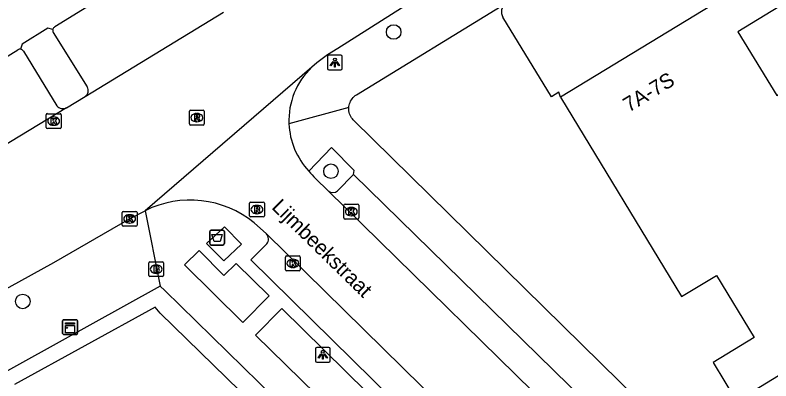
# Model space of a CAD drawing. Extents: x 159888 to 160757, y 384031 to 384746.
# Drawn here: x 160186.6 to 160237.5, y 384505.3 to 384529.9 of the extents above; entities that cross this region are included whole.
import ezdxf

# ---------------------------------------------------------------- set-up
doc = ezdxf.new("R2010")
doc.units = 0
for name, color, linetype in [('IMGEO_Afval_apart_plaats', 7, 'Continuous'), ('IMGEO_Boom', 7, 'Continuous'), ('IMGEO_Brandkraan', 7, 'Continuous'), ('IMGEO_Kast', 7, 'Continuous'), ('IMGEO_Kolk', 7, 'Continuous'), ('IMGEO_Lichtpunt', 7, 'Continuous'), ('IMGEO_Openbare_ruimte_label', 7, 'Continuous'), ('IMGEO_Pand', 7, 'Continuous'), ('IMGEO_Pand_nummerreeks', 7, 'Continuous'), ('IMGEO_Parkeervlak_open', 7, 'Continuous'), ('IMGEO_Rijbaan_lokaal_gesloten', 7, 'Continuous'), ('IMGEO_Rijbaan_lokaal_open', 7, 'Continuous'), ('IMGEO_Rioolput', 7, 'Continuous'), ('IMGEO_Voetpad_open', 7, 'Continuous')]:
    doc.layers.add(name, color=color, linetype=linetype)

msp = doc.modelspace()

# ---------------------------------------------------------------- linework, layer by layer
at = {"layer": 'IMGEO_Afval_apart_plaats'}
for p, q in [((160199.74, 384514.505), (160199.74, 384515.305)), ((160199.74, 384515.305), (160199.74, 384514.505)), ((160199.84, 384515.405), (160200.63, 384515.405)), ((160200.63, 384515.405), (160199.84, 384515.405)), ((160200.73, 384515.305), (160200.73, 384514.505)), ((160200.73, 384514.505), (160200.73, 384515.305)), ((160200.63, 384514.405), (160199.84, 384514.405)), ((160199.84, 384514.405), (160200.63, 384514.405))]:
    msp.add_line(p, q, dxfattribs=at)
msp.add_lwpolyline([(160199.883, 384515.119), (160200.587, 384515.119), (160200.438, 384514.649), (160200.032, 384514.649), (160199.883, 384515.119)], dxfattribs=at)
for centre, start, end in [((160199.84, 384515.305), 90, 180), ((160199.84, 384515.305), 90, 180), ((160200.63, 384515.305), 0, 90), ((160200.63, 384515.305), 360, 90), ((160199.84, 384514.505), 180, 270), ((160199.84, 384514.505), 180, 270), ((160200.63, 384514.505), 270, 0), ((160200.63, 384514.505), 270, 0)]:
    msp.add_arc(centre, 0.1, start, end, dxfattribs=at)
at = {"layer": 'IMGEO_Boom'}
for centre in [(160212.131, 384528.734), (160207.907, 384519.367), (160187.148, 384510.613)]:
    msp.add_circle(centre, 0.489, dxfattribs=at)
at = {"layer": 'IMGEO_Brandkraan'}
for p, q in [((160195.638, 384512.353), (160195.638, 384513.205)), ((160195.713, 384513.279), (160196.565, 384513.279)), ((160196.126, 384513.059), (160196.151, 384513.059)), ((160196.639, 384513.205), (160196.639, 384512.353)), ((160196.565, 384512.279), (160195.713, 384512.279)), ((160196.149, 384512.499), (160196.124, 384512.499))]:
    msp.add_line(p, q, dxfattribs=at)
for points in [[(160195.638, 384512.353), (160195.638, 384513.205)], [(160195.713, 384513.279), (160196.565, 384513.279)], [(160196.639, 384513.205), (160196.639, 384512.353)], [(160195.986, 384512.979), (160195.986, 384512.579), (160196.199, 384512.579)], [(160196.217, 384512.979), (160195.986, 384512.979)], [(160196.165, 384512.898), (160196.111, 384512.898), (160196.111, 384512.822)], [(160196.111, 384512.822), (160196.164, 384512.822)], [(160196.173, 384512.746), (160196.111, 384512.746), (160196.111, 384512.665)], [(160196.111, 384512.665), (160196.173, 384512.665)], [(160196.565, 384512.279), (160195.713, 384512.279)]]:
    msp.add_lwpolyline(points, dxfattribs=at)
for centre, radius, start, end in [((160195.715, 384513.203), 0.0765, 91.552, 178.448), ((160195.715, 384513.203), 0.0765, 91.552, 178.448), ((160196.563, 384513.203), 0.0765, 1.552, 88.448), ((160196.563, 384513.203), 0.0765, 1.552, 88.448), ((160196.166, 384512.86), 0.0379, 267.8285, 90.9355), ((160196.174, 384512.705), 0.0404, 269.8759, 90.5077), ((160196.205, 384512.83), 0.251, 268.6676, 293.5347), ((160196.221, 384512.834), 0.145, 59.4692, 91.5367), ((160196.246, 384512.881), 0.0922, 285.5137, 58.1501), ((160196.251, 384512.689), 0.105, 301.3115, 78.989), ((160195.715, 384512.355), 0.0765, 181.552, 268.448), ((160195.715, 384512.355), 0.0765, 181.552, 268.448), ((160196.563, 384512.355), 0.0765, 271.552, 358.448), ((160196.563, 384512.355), 0.0765, 271.552, 358.448)]:
    msp.add_arc(centre, radius, start, end, dxfattribs=at)
for centre, major_axis, ratio, start_param, end_param in [((160196.125, 384512.779), (-0.387, 0.002), 0.722429, 4.712389, 7.853982), ((160196.15, 384512.779), (-0.39, 0.002), 0.717154, 1.570796, 4.712389)]:
    msp.add_ellipse(centre, major_axis=major_axis, ratio=ratio, start_param=start_param, end_param=end_param, dxfattribs=at)
at = {"layer": 'IMGEO_Kast'}
for p, q in [((160189.835, 384508.456), (160189.835, 384509.297)), ((160189.835, 384509.297), (160189.835, 384508.456)), ((160189.91, 384509.381), (160190.751, 384509.381)), ((160190.751, 384509.381), (160189.91, 384509.381)), ((160190.835, 384509.306), (160190.835, 384508.465)), ((160190.835, 384508.465), (160190.835, 384509.306)), ((160190.76, 384508.381), (160189.919, 384508.381)), ((160189.919, 384508.381), (160190.76, 384508.381))]:
    msp.add_line(p, q, dxfattribs=at)
for points in [[(160190.03, 384509.171), (160190.63, 384509.171), (160190.63, 384509.086), (160190.03, 384509.086), (160190.03, 384509.171)], [(160190.03, 384508.996), (160190.63, 384508.996), (160190.63, 384508.507), (160190.03, 384508.507), (160190.03, 384508.996)]]:
    msp.add_lwpolyline(points, dxfattribs=at)
msp.add_circle((160190.114, 384508.845), 0.0377, dxfattribs=at)
for centre, start, end in [((160189.913, 384509.303), 92.4484, 184.2845), ((160189.913, 384509.303), 92.4484, 184.2845), ((160190.757, 384509.303), 2.4484, 94.2845), ((160190.757, 384509.303), 2.4484, 94.2845), ((160189.913, 384508.459), 182.4484, 274.2845), ((160189.913, 384508.459), 182.4484, 274.2845), ((160190.757, 384508.459), 272.4484, 4.2845), ((160190.757, 384508.459), 272.4484, 4.2845)]:
    msp.add_arc(centre, 0.0779, start, end, dxfattribs=at)
at = {"layer": 'IMGEO_Kolk'}
for p, q in [((160188.807, 384523.241), (160189.659, 384523.241)), ((160188.732, 384522.315), (160188.732, 384523.167)), ((160189.22, 384523.021), (160189.245, 384523.021)), ((160189.733, 384523.167), (160189.733, 384522.315)), ((160189.659, 384522.241), (160188.807, 384522.241)), ((160189.243, 384522.461), (160189.218, 384522.461)), ((160208.855, 384517.152), (160209.707, 384517.152)), ((160193.847, 384515.737), (160193.847, 384516.589)), ((160193.922, 384516.663), (160194.774, 384516.663)), ((160194.848, 384516.589), (160194.848, 384515.737)), ((160208.78, 384516.226), (160208.78, 384517.078)), ((160209.268, 384516.932), (160209.293, 384516.932)), ((160209.781, 384517.078), (160209.781, 384516.226)), ((160194.335, 384516.443), (160194.36, 384516.443)), ((160209.707, 384516.152), (160208.855, 384516.152)), ((160209.291, 384516.372), (160209.266, 384516.372)), ((160194.774, 384515.663), (160193.922, 384515.663)), ((160194.358, 384515.883), (160194.333, 384515.883)), ((160204.841, 384512.745), (160204.841, 384513.597)), ((160204.916, 384513.671), (160205.768, 384513.671)), ((160205.842, 384513.597), (160205.842, 384512.745)), ((160205.329, 384513.451), (160205.354, 384513.451)), ((160205.768, 384512.671), (160204.916, 384512.671)), ((160205.352, 384512.891), (160205.327, 384512.891))]:
    msp.add_line(p, q, dxfattribs=at)
for points in [[(160188.807, 384523.241), (160189.659, 384523.241)], [(160188.732, 384522.315), (160188.732, 384523.167)], [(160189.053, 384522.941), (160189.176, 384522.941), (160189.176, 384522.79), (160189.306, 384522.941), (160189.47, 384522.941), (160189.324, 384522.79), (160189.477, 384522.541), (160189.325, 384522.541), (160189.24, 384522.705), (160189.176, 384522.638), (160189.176, 384522.541), (160189.053, 384522.541), (160189.053, 384522.941)], [(160189.733, 384523.167), (160189.733, 384522.315)], [(160189.659, 384522.241), (160188.807, 384522.241)], [(160208.855, 384517.152), (160209.707, 384517.152)], [(160193.847, 384515.737), (160193.847, 384516.589)], [(160193.922, 384516.663), (160194.774, 384516.663)], [(160194.848, 384516.589), (160194.848, 384515.737)], [(160208.78, 384516.226), (160208.78, 384517.078)], [(160209.101, 384516.852), (160209.224, 384516.852), (160209.224, 384516.701), (160209.354, 384516.852), (160209.518, 384516.852), (160209.372, 384516.701), (160209.525, 384516.452), (160209.373, 384516.452), (160209.288, 384516.616), (160209.224, 384516.549), (160209.224, 384516.452), (160209.101, 384516.452), (160209.101, 384516.852)], [(160209.781, 384517.078), (160209.781, 384516.226)], [(160194.168, 384516.363), (160194.291, 384516.363), (160194.291, 384516.212), (160194.421, 384516.363), (160194.585, 384516.363), (160194.439, 384516.212), (160194.592, 384515.963), (160194.44, 384515.963), (160194.355, 384516.127), (160194.291, 384516.06), (160194.291, 384515.963), (160194.168, 384515.963), (160194.168, 384516.363)], [(160209.707, 384516.152), (160208.855, 384516.152)], [(160194.774, 384515.663), (160193.922, 384515.663)], [(160204.841, 384512.745), (160204.841, 384513.597)], [(160204.916, 384513.671), (160205.768, 384513.671)], [(160205.842, 384513.597), (160205.842, 384512.745)], [(160205.162, 384513.371), (160205.285, 384513.371), (160205.285, 384513.22), (160205.415, 384513.371), (160205.579, 384513.371), (160205.433, 384513.22), (160205.586, 384512.971), (160205.434, 384512.971), (160205.349, 384513.135), (160205.285, 384513.068), (160205.285, 384512.971), (160205.162, 384512.971), (160205.162, 384513.371)], [(160205.768, 384512.671), (160204.916, 384512.671)]]:
    msp.add_lwpolyline(points, dxfattribs=at)
for centre, start, end in [((160188.809, 384523.165), 91.552, 178.448), ((160188.809, 384523.165), 91.552, 178.448), ((160189.657, 384523.165), 1.552, 88.448), ((160189.657, 384523.165), 1.552, 88.448), ((160188.809, 384522.317), 181.552, 268.448), ((160188.809, 384522.317), 181.552, 268.448), ((160189.657, 384522.317), 271.552, 358.448), ((160189.657, 384522.317), 271.552, 358.448), ((160208.857, 384517.076), 91.552, 178.448), ((160208.857, 384517.076), 91.552, 178.448), ((160209.705, 384517.076), 1.552, 88.448), ((160209.705, 384517.076), 1.552, 88.448), ((160193.924, 384516.587), 91.552, 178.448), ((160193.924, 384516.587), 91.552, 178.448), ((160194.772, 384516.587), 1.552, 88.448), ((160194.772, 384516.587), 1.552, 88.448), ((160208.857, 384516.228), 181.552, 268.448), ((160208.857, 384516.228), 181.552, 268.448), ((160209.705, 384516.228), 271.552, 358.448), ((160209.705, 384516.228), 271.552, 358.448), ((160193.924, 384515.739), 181.552, 268.448), ((160193.924, 384515.739), 181.552, 268.448), ((160194.772, 384515.739), 271.552, 358.448), ((160194.772, 384515.739), 271.552, 358.448), ((160204.918, 384513.595), 91.552, 178.448), ((160204.918, 384513.595), 91.552, 178.448), ((160205.766, 384513.595), 1.552, 88.448), ((160205.766, 384513.595), 1.552, 88.448), ((160204.918, 384512.747), 181.552, 268.448), ((160204.918, 384512.747), 181.552, 268.448), ((160205.766, 384512.747), 271.552, 358.448), ((160205.766, 384512.747), 271.552, 358.448)]:
    msp.add_arc(centre, 0.0765, start, end, dxfattribs=at)
for centre, major_axis, ratio, start_param, end_param in [((160189.219, 384522.741), (-0.387, 0.002), 0.722429, 4.712389, 7.853982), ((160189.244, 384522.741), (-0.39, 0.002), 0.717154, 1.570796, 4.712389), ((160209.267, 384516.652), (-0.387, 0.002), 0.722429, 4.712389, 7.853982), ((160209.292, 384516.652), (-0.39, 0.002), 0.717154, 1.570796, 4.712389), ((160194.334, 384516.163), (-0.387, 0.002), 0.722429, 4.712389, 7.853982), ((160194.359, 384516.163), (-0.39, 0.002), 0.717154, 1.570796, 4.712389), ((160205.328, 384513.171), (-0.387, 0.002), 0.722429, 4.712389, 7.853982), ((160205.353, 384513.171), (-0.39, 0.002), 0.717154, 1.570796, 4.712389)]:
    msp.add_ellipse(centre, major_axis=major_axis, ratio=ratio, start_param=start_param, end_param=end_param, dxfattribs=at)
at = {"layer": 'IMGEO_Lichtpunt'}
for p, q in [((160207.672, 384527.083), (160207.672, 384526.276)), ((160207.672, 384527.083), (160207.672, 384526.276)), ((160208.574, 384527.178), (160207.766, 384527.178)), ((160208.574, 384527.178), (160207.766, 384527.178)), ((160208.668, 384526.276), (160208.668, 384527.083)), ((160208.668, 384526.276), (160208.668, 384527.083)), ((160207.766, 384526.182), (160208.574, 384526.182)), ((160207.766, 384526.182), (160208.574, 384526.182)), ((160206.858, 384507.425), (160206.858, 384506.618)), ((160206.858, 384507.425), (160206.858, 384506.618)), ((160207.76, 384507.52), (160206.952, 384507.52)), ((160207.76, 384507.52), (160206.952, 384507.52)), ((160207.854, 384506.618), (160207.854, 384507.425)), ((160207.854, 384506.618), (160207.854, 384507.425)), ((160206.952, 384506.524), (160207.76, 384506.524)), ((160206.952, 384506.524), (160207.76, 384506.524))]:
    msp.add_line(p, q, dxfattribs=at)
for points in [[(160208.046, 384526.747), (160208.085, 384526.719), (160207.897, 384526.457), (160207.859, 384526.484), (160208.046, 384526.747)], [(160208.148, 384526.699), (160208.195, 384526.699), (160208.195, 384526.377), (160208.148, 384526.377), (160208.148, 384526.699)], [(160208.258, 384526.719), (160208.296, 384526.746), (160208.483, 384526.484), (160208.444, 384526.456), (160208.258, 384526.719)], [(160207.232, 384507.089), (160207.271, 384507.061), (160207.083, 384506.799), (160207.045, 384506.826), (160207.232, 384507.089)], [(160207.334, 384507.041), (160207.381, 384507.041), (160207.381, 384506.719), (160207.334, 384506.719), (160207.334, 384507.041)], [(160207.444, 384507.061), (160207.482, 384507.088), (160207.669, 384506.826), (160207.63, 384506.798), (160207.444, 384507.061)]]:
    msp.add_lwpolyline(points, dxfattribs=at)
for centre in [(160208.171, 384526.881), (160207.357, 384507.223)]:
    msp.add_circle(centre, 0.0994, dxfattribs=at)
for centre, start, end in [((160207.766, 384527.083), 90, 180), ((160207.766, 384527.083), 90, 180), ((160208.574, 384527.083), 0, 90), ((160208.574, 384527.083), 0, 90), ((160207.766, 384526.276), 180, 270), ((160207.766, 384526.276), 180, 270), ((160208.574, 384526.276), 270, 0), ((160208.574, 384526.276), 270, 360), ((160206.952, 384507.425), 90, 180), ((160206.952, 384507.425), 90, 180), ((160207.76, 384507.425), 0, 90), ((160207.76, 384507.425), 0, 90), ((160206.952, 384506.618), 180, 270), ((160206.952, 384506.618), 180, 270), ((160207.76, 384506.618), 270, 0), ((160207.76, 384506.618), 270, 360)]:
    msp.add_arc(centre, 0.0946, start, end, dxfattribs=at)
at = {"layer": 'IMGEO_Pand'}
for points in [[(160236.574, 384532.884), (160233.385, 384530.944), (160233.612, 384530.57), (160223.372, 384524.341)], [(160236.574, 384532.884), (160238.073, 384530.42), (160235.324, 384528.748), (160237.931, 384524.463), (160240.21, 384525.85), (160248.414, 384512.365)], [(160223.372, 384524.341), (160231.527, 384510.936), (160233.87, 384512.362), (160236.417, 384508.175), (160233.656, 384506.495), (160235.233, 384503.903)], [(160235.233, 384503.903), (160238.466, 384505.869), (160238.269, 384506.193), (160248.414, 384512.365)], [(160203.556, 384502.837), (160196.415, 384509.815), (160196.075, 384510.23), (160186.593, 384505.023)]]:
    msp.add_lwpolyline(points, dxfattribs=at)
at = {"layer": 'IMGEO_Parkeervlak_open'}
for points in [[(160223.372, 384524.341), (160223.248, 384524.697), (160222.753, 384524.374), (160219.489, 384529.735)], [(160189.191, 384528.711), (160191.496, 384525.038)], [(160187.205, 384527.438), (160189.442, 384523.769)], [(160209.434, 384519.16), (160208.357, 384518.044)]]:
    msp.add_lwpolyline(points, dxfattribs=at)
for centre, radius, start, end in [((160220.079, 384530.093), 0.69, 126.2272, 211.2734), ((160189.431, 384528.832), 0.268, 162.2191, 206.7941), ((160186.951, 384527.274), 0.302, 32.8208, 81.7087), ((160191.082, 384524.795), 0.48, 304.9446, 30.3987), ((160189.852, 384524.114), 0.536, 220.0591, 296.4396), ((160208.038, 384518.449), 0.515, 231.4088, 308.2331)]:
    msp.add_arc(centre, radius, start, end, dxfattribs=at)
at = {"layer": 'IMGEO_Rijbaan_lokaal_gesloten'}
msp.add_lwpolyline([(160201.888, 384514.471), (160200.701, 384513.335), (160199.533, 384514.507), (160200.73, 384515.635), (160201.888, 384514.471)], dxfattribs=at)
at = {"layer": 'IMGEO_Rijbaan_lokaal_open'}
for points in [[(160224.577, 384537.511), (160222.306, 384536.124), (160212.649, 384530.34), (160208.363, 384527.623), (160207.672, 384527.208), (160206.965, 384526.653), (160206.625, 384526.362)], [(160191.357, 384524.402), (160200.674, 384530.059)], [(160206.625, 384526.362), (160195.384, 384516.714)], [(160190.091, 384523.634), (160191.357, 384524.402)], [(160190.091, 384523.634), (160180.747, 384517.987)], [(160206.869, 384518.871), (160207.717, 384518.046)], [(160207.717, 384518.046), (160224.94, 384501.185)], [(160184.709, 384510.733), (160189.233, 384513.236), (160194.348, 384516.163), (160195.384, 384516.714)], [(160203.557, 384515.169), (160202.743, 384515.892)], [(160234.606, 384485.229), (160232.947, 384486.549), (160231.049, 384488.176), (160203.557, 384515.169)]]:
    msp.add_lwpolyline(points, dxfattribs=at)
for centre, radius, start, end in [((160210.007, 384522.769), 4.935, 133.2708, 182.3581), ((160210.009, 384522.773), 4.936, 182.4052, 223.3603), ((160209.484, 384521.613), 3.789, 216.0324, 226.3553), ((160198.426, 384510.596), 6.833, 50.8173, 116.4356)]:
    msp.add_arc(centre, radius, start, end, dxfattribs=at)
at = {"layer": 'IMGEO_Rioolput'}
for p, q in [((160198.373, 384522.548), (160198.373, 384523.4)), ((160198.448, 384523.474), (160199.3, 384523.474)), ((160198.861, 384523.254), (160198.886, 384523.254)), ((160199.374, 384523.4), (160199.374, 384522.548)), ((160198.884, 384522.694), (160198.859, 384522.694)), ((160199.3, 384522.474), (160198.448, 384522.474)), ((160202.422, 384516.368), (160202.422, 384517.22)), ((160202.497, 384517.294), (160203.349, 384517.294)), ((160203.423, 384517.22), (160203.423, 384516.368)), ((160202.91, 384517.074), (160202.935, 384517.074)), ((160203.349, 384516.294), (160202.497, 384516.294)), ((160202.933, 384516.514), (160202.908, 384516.514))]:
    msp.add_line(p, q, dxfattribs=at)
for points in [[(160198.373, 384522.548), (160198.373, 384523.4)], [(160198.448, 384523.474), (160199.3, 384523.474)], [(160199.374, 384523.4), (160199.374, 384522.548)], [(160198.962, 384523.172), (160198.71, 384523.174), (160198.71, 384522.774)], [(160198.71, 384522.774), (160198.834, 384522.774), (160198.834, 384522.936), (160198.845, 384522.936)], [(160198.888, 384523.093), (160198.834, 384523.093), (160198.834, 384523.012)], [(160198.834, 384523.012), (160198.886, 384523.012)], [(160198.892, 384522.907), (160198.963, 384522.774), (160199.103, 384522.774), (160199.038, 384522.9)], [(160199.3, 384522.474), (160198.448, 384522.474)], [(160202.422, 384516.368), (160202.422, 384517.22)], [(160202.497, 384517.294), (160203.349, 384517.294)], [(160203.423, 384517.22), (160203.423, 384516.368)], [(160203.011, 384516.992), (160202.759, 384516.994), (160202.759, 384516.594)], [(160202.759, 384516.594), (160202.883, 384516.594), (160202.883, 384516.756), (160202.894, 384516.756)], [(160202.937, 384516.913), (160202.883, 384516.913), (160202.883, 384516.832)], [(160202.883, 384516.832), (160202.935, 384516.832)], [(160202.941, 384516.727), (160203.012, 384516.594), (160203.152, 384516.594), (160203.087, 384516.72)], [(160203.349, 384516.294), (160202.497, 384516.294)]]:
    msp.add_lwpolyline(points, dxfattribs=at)
for centre, radius, start, end in [((160198.45, 384523.398), 0.0765, 91.552, 178.448), ((160198.45, 384523.398), 0.0765, 91.552, 178.448), ((160199.298, 384523.398), 0.0765, 1.552, 88.448), ((160199.298, 384523.398), 0.0765, 1.552, 88.448), ((160198.844, 384522.883), 0.0533, 26.0293, 88.6989), ((160198.87, 384523.201), 0.19, 274.7715, 282.9687), ((160198.894, 384522.997), 0.0964, 77.0061, 93.1865), ((160198.908, 384523.054), 0.0378, 276.6634, 79.6772), ((160198.961, 384523.062), 0.109, 350.3612, 89.416), ((160198.959, 384523.062), 0.112, 277.5842, 350.9817), ((160198.943, 384522.847), 0.108, 29.5134, 73.7905), ((160198.45, 384522.55), 0.0765, 181.552, 268.448), ((160198.45, 384522.55), 0.0765, 181.552, 268.448), ((160199.298, 384522.55), 0.0765, 271.552, 358.448), ((160199.298, 384522.55), 0.0765, 271.552, 358.448), ((160202.499, 384517.218), 0.0765, 91.552, 178.448), ((160202.499, 384517.218), 0.0765, 91.552, 178.448), ((160203.347, 384517.218), 0.0765, 1.552, 88.448), ((160203.347, 384517.218), 0.0765, 1.552, 88.448), ((160202.893, 384516.703), 0.0533, 26.0293, 88.6989), ((160202.919, 384517.021), 0.19, 274.7715, 282.9687), ((160202.943, 384516.817), 0.0964, 77.0061, 93.1865), ((160202.957, 384516.874), 0.0378, 276.6634, 79.6772), ((160203.01, 384516.882), 0.109, 350.3612, 89.416), ((160203.008, 384516.882), 0.112, 277.5842, 350.9817), ((160202.992, 384516.667), 0.108, 29.5134, 73.7905), ((160202.499, 384516.37), 0.0765, 181.552, 268.448), ((160202.499, 384516.37), 0.0765, 181.552, 268.448), ((160203.347, 384516.37), 0.0765, 271.552, 358.448), ((160203.347, 384516.37), 0.0765, 271.552, 358.448)]:
    msp.add_arc(centre, radius, start, end, dxfattribs=at)
for centre, major_axis, ratio, start_param, end_param in [((160198.86, 384522.974), (-0.387, 0.002), 0.722429, 4.712389, 7.853982), ((160198.885, 384522.974), (-0.39, 0.002), 0.717154, 1.570796, 4.712389), ((160202.909, 384516.794), (-0.387, 0.002), 0.722429, 4.712389, 7.853982), ((160202.934, 384516.794), (-0.39, 0.002), 0.717154, 1.570796, 4.712389)]:
    msp.add_ellipse(centre, major_axis=major_axis, ratio=ratio, start_param=start_param, end_param=end_param, dxfattribs=at)
at = {"layer": 'IMGEO_Voetpad_open'}
for points in [[(160197.338, 384534.041), (160189.31, 384529.074)], [(160209.114, 384523.662), (160209.118, 384523.715), (160209.134, 384523.811), (160209.16, 384523.905), (160209.193, 384523.997), (160209.235, 384524.085), (160209.284, 384524.169), (160209.34, 384524.248), (160209.404, 384524.323), (160209.474, 384524.391), (160209.549, 384524.452), (160209.63, 384524.507), (160219.671, 384530.65)], [(160189.175, 384528.914), (160188.841, 384528.987), (160187.1, 384527.913), (160186.995, 384527.573)], [(160175.651, 384520.656), (160182.726, 384525.013), (160186.813, 384527.543)], [(160209.114, 384523.662), (160205.077, 384522.566)], [(160231.216, 384501.429), (160209.436, 384522.798), (160209.415, 384522.819), (160209.351, 384522.892), (160209.293, 384522.971), (160209.242, 384523.054), (160209.199, 384523.142), (160209.165, 384523.233), (160209.138, 384523.327), (160209.12, 384523.423), (160209.111, 384523.52), (160209.11, 384523.617), (160209.114, 384523.662)], [(160209.434, 384519.16), (160209.478, 384519.428), (160207.949, 384520.971), (160206.42, 384519.384)], [(160226.022, 384502.938), (160209.434, 384519.16)], [(160195.384, 384516.714), (160196.41, 384511.643)], [(160201.518, 384513.153), (160200.691, 384512.365), (160199.022, 384514.038), (160198.046, 384513.076), (160201.962, 384509.202), (160203.736, 384510.982), (160201.518, 384513.153)], [(160203.589, 384514.481), (160202.511, 384513.401), (160229.885, 384486.517), (160231.834, 384484.894), (160233.589, 384483.523)], [(160196.41, 384511.643), (160175.365, 384500), (160138.4, 384479.55), (160138.905, 384478.64)], [(160242.988, 384466.237), (160208.326, 384500), (160196.722, 384511.338), (160196.41, 384511.643)], [(160204.606, 384510.136), (160202.83, 384508.346), (160209.967, 384501.371), (160211.746, 384503.128), (160204.606, 384510.136)]]:
    msp.add_lwpolyline(points, dxfattribs=at)
for centre, radius, start, end in [((160189.428, 384528.838), 0.264, 116.4834, 163.2046), ((160186.952, 384527.268), 0.308, 81.9284, 116.7919), ((160203.169, 384514.806), 0.531, 322.217, 43.109)]:
    msp.add_arc(centre, radius, start, end, dxfattribs=at)

# ---------------------------------------------------------------- texts
at = {"layer": 'IMGEO_Openbare_ruimte_label'}
msp.add_text('Lijmbeekstraat', height=1, rotation=315.6483, dxfattribs=at).set_placement((160203.863, 384516.889))
at = {"layer": 'IMGEO_Pand_nummerreeks'}
msp.add_text('7A-7S', height=1, rotation=31.3122, dxfattribs=at).set_placement((160227.977, 384523.304))

doc.saveas('drawing.dxf')
